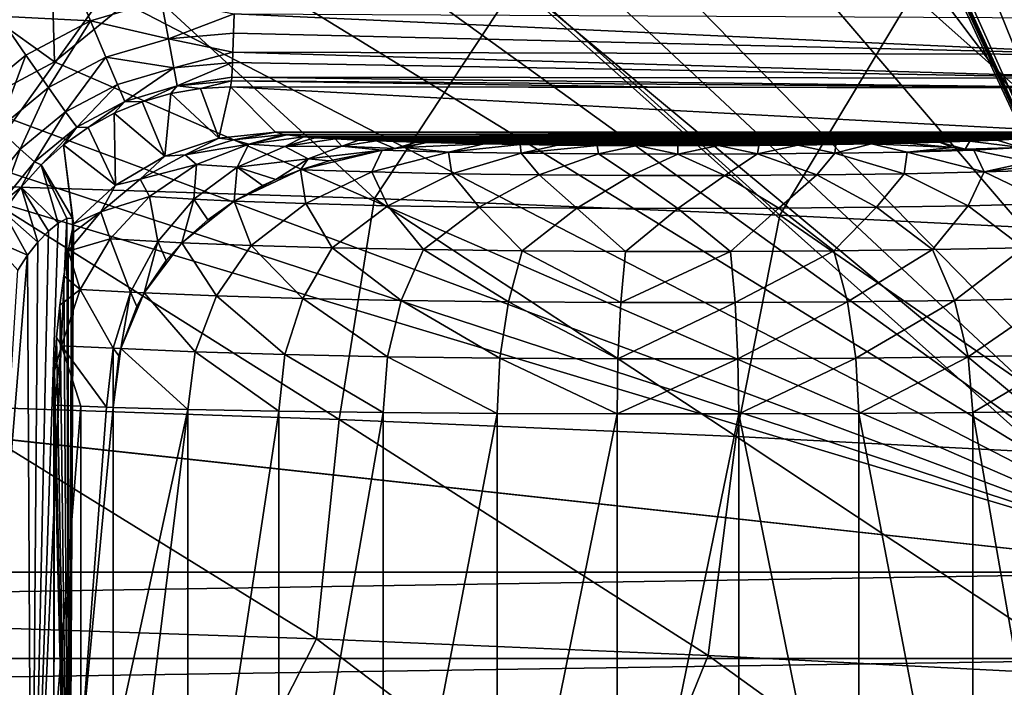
# Model space of a CAD drawing. Header units: metres. Extents: x -109 to 109, y -63 to 140.
# Tile 292 of 480: x 11.1 to 18.43, y 8.45 to 13.43. Entities that reach past the tile are written whole.
import ezdxf

# ---------------------------------------------------------------- set-up
doc = ezdxf.new("R2010")
doc.units = ezdxf.units.M
doc.layers.add('solid_502308_SW0001', color=7, linetype='CONTINUOUS')

msp = doc.modelspace()

# ---------------------------------------------------------------- linework, layer by layer
at = {"layer": 'solid_502308_SW0001'}
for points in [[(20.089565, 9.311624, -14.076515), (18.592478, 36.031166, -14.762904), (14.421707, 30.746977, -14.62716)], [(20.089565, 9.311624, -14.076515), (14.421707, 30.746977, -14.62716), (14.344998, 28.935478, -14.580626)], [(10.340969, 28.17944, -17.962326), (10.498093, 29.799944, -18.003954), (24.23427, 5.269184, -17.373793)], [(10.498093, 29.799944, -18.003954), (24.40147, 7.638824, -17.434666), (24.23427, 5.269184, -17.373793)], [(10.498093, 29.799944, -18.003954), (24.612011, 8.81212, -17.464806), (24.40147, 7.638824, -17.434666)], [(10.498093, 29.799944, -18.003954), (24.905813, 9.967277, -17.49448), (24.612011, 8.81212, -17.464806)], [(10.498093, 29.799944, -18.003954), (25.736076, 12.197985, -17.551785), (24.905813, 9.967277, -17.49448)], [(10.498093, 29.799944, -18.003954), (26.875673, 14.287683, -17.605465), (25.736076, 12.197985, -17.551785)], [(20.089565, 9.311624, -14.076515), (14.344998, 28.935478, -14.580626), (14.042736, 27.150932, -14.534783)], [(9.935133, 26.602522, -17.921816), (10.340969, 28.17944, -17.962326), (24.23427, 5.269184, -17.373793)], [(20.089565, 9.311624, -14.076515), (14.042736, 27.150932, -14.534783), (13.807069, 26.396372, -14.515399)], [(9.290736, 25.108032, -17.883425), (9.935133, 26.602522, -17.921816), (24.23427, 5.269184, -17.373793)], [(20.089565, 9.311624, -14.076515), (13.807069, 26.396372, -14.515399), (13.465087, 25.682379, -14.497058)], [(20.089565, 9.311624, -14.076515), (13.465087, 25.682379, -14.497058), (13.025374, 25.0264, -14.480206)], [(8.423227, 23.731112, -17.848055), (9.290736, 25.108032, -17.883425), (24.23427, 5.269184, -17.373793)], [(20.089565, 9.311624, -14.076515), (13.025374, 25.0264, -14.480206), (12.967931, 24.933237, -14.477814)], [(20.089565, 9.311624, -14.076515), (12.946855, 24.881674, -14.476489), (12.931717, 24.82807, -14.475112)], [(20.089565, 9.311624, -14.076515), (12.967931, 24.933237, -14.477814), (12.946855, 24.881674, -14.476489)], [(20.089565, 9.311624, -14.076515), (12.931717, 24.82807, -14.475112), (12.919636, 24.719467, -14.472322)], [(20.089565, 9.311624, -14.076515), (12.919636, 24.719467, -14.472322), (12.911833, 16.021835, -14.248892)], [(7.352897, 22.504335, -17.81654), (8.423227, 23.731112, -17.848055), (24.23427, 5.269184, -17.373793)], [(6.106048, 21.457977, -17.78966), (7.352897, 22.504335, -17.81654), (24.23427, 5.269184, -17.373793)], [(6.106048, 21.457977, -17.78966), (24.23427, 5.269184, -17.373793), (-24.237686, 1.46148, -17.275978)], [(20.089565, 9.311624, -14.076515), (12.911833, 16.021835, -14.248892), (12.844109, 15.340322, -14.231384)], [(20.089565, 9.311624, -14.076515), (12.844109, 15.340322, -14.231384), (12.644712, 14.684784, -14.214544)], [(20.089565, 9.311624, -14.076515), (12.644712, 14.684784, -14.214544), (12.32111, 14.08047, -14.19902)], [(20.089565, 9.311624, -14.076515), (12.32111, 14.08047, -14.19902), (11.885954, 13.551033, -14.18542)], [(10.703603, 12.194442, 17.35923), (11.867846, 13.821513, 17.438848), (8.910559, 13.892533, 17.507957)], [(10.703603, 12.194442, 17.35923), (13.739635, 12.096136, 17.23241), (11.867846, 13.821513, 17.438848)], [(13.739635, 12.096136, 17.23241), (14.814075, 13.729963, 17.350544), (11.867846, 13.821513, 17.438848)], [(11.35577, 13.11643, -14.174255), (11.337665, 13.728862, -14.139279), (10.904339, 13.438334, -14.12976)], [(11.62465, 13.420985, 13.617106), (10.94211, 13.456974, 13.853013), (11.488626, 13.746031, 13.857907)], [(11.35577, 13.11643, -14.174255), (11.885954, 13.551033, -14.18542), (11.337665, 13.728862, -14.139279)], [(11.62465, 13.420985, 13.617106), (11.488626, 13.746031, 13.857907), (12.149719, 13.574677, 13.612278)], [(13.739635, 12.096136, 17.23241), (16.759062, 11.972929, 17.074905), (14.814075, 13.729963, 17.350544)], [(16.759062, 11.972929, 17.074905), (17.746483, 13.617778, 17.243286), (14.814075, 13.729963, 17.350544)], [(11.62465, 13.420985, 13.617106), (12.149719, 13.574677, 13.612278), (12.204435, 13.287611, 13.301243)], [(12.149719, 13.574677, 13.612278), (12.693303, 13.472596, 13.456728), (12.204435, 13.287611, 13.301243)], [(16.759062, 11.972929, 17.074905), (19.75819, 11.824689, 16.887125), (17.746483, 13.617778, 17.243286)], [(19.75819, 11.824689, 16.887125), (20.6623, 13.48485, 17.117319), (17.746483, 13.617778, 17.243286)], [(20.089565, 9.311624, -14.076515), (11.885954, 13.551033, -14.18542), (11.35577, 13.11643, -14.174255)], [(10.720461, 12.818563, 13.602464), (10.94211, 13.456974, 13.853013), (11.14185, 13.165557, 13.613589)], [(10.750497, 12.793271, -14.165955), (11.35577, 13.11643, -14.174255), (10.904339, 13.438334, -14.12976)], [(11.14185, 13.165557, 13.613589), (10.94211, 13.456974, 13.853013), (11.62465, 13.420985, 13.617106)], [(12.204435, 13.287611, 13.301243), (12.693303, 13.472596, 13.456728), (12.689618, 13.329059, 13.286613)], [(12.689618, 13.329059, 13.286613), (12.693303, 13.472596, 13.456728), (19.3559, 13.169051, 12.875649)], [(12.693303, 13.472596, 13.456728), (19.367767, 13.44063, 13.255659), (19.3559, 13.169051, 12.875649)], [(11.14185, 13.165557, 13.613589), (11.62465, 13.420985, 13.617106), (11.309744, 12.92364, 13.304668)], [(11.62465, 13.420985, 13.617106), (11.738385, 13.150692, 13.307026), (11.309744, 12.92364, 13.304668)], [(11.62465, 13.420985, 13.617106), (12.204435, 13.287611, 13.301243), (11.738385, 13.150692, 13.307026)], [(11.738385, 13.150692, 13.307026), (12.204435, 13.287611, 13.301243), (12.244655, 13.071733, 12.935286)], [(12.204435, 13.287611, 13.301243), (12.689618, 13.329059, 13.286613), (12.684974, 13.187498, 13.070827)], [(12.204435, 13.287611, 13.301243), (12.684974, 13.187498, 13.070827), (12.244655, 13.071733, 12.935286)], [(12.684974, 13.187498, 13.070827), (12.689618, 13.329059, 13.286613), (19.3559, 13.169051, 12.875649)], [(10.720461, 12.818563, 13.602464), (11.14185, 13.165557, 13.613589), (10.935459, 12.615425, 13.294801)], [(11.14185, 13.165557, 13.613589), (11.309744, 12.92364, 13.304668), (10.935459, 12.615425, 13.294801)], [(11.309744, 12.92364, 13.304668), (11.738385, 13.150692, 13.307026), (11.438146, 12.742239, 12.940317)], [(11.738385, 13.150692, 13.307026), (11.824646, 12.947458, 12.941788), (11.438146, 12.742239, 12.940317)], [(11.738385, 13.150692, 13.307026), (12.244655, 13.071733, 12.935286), (11.824646, 12.947458, 12.941788)], [(12.244655, 13.071733, 12.935286), (12.684974, 13.187498, 13.070827), (12.681747, 13.110304, 12.920238)], [(12.681747, 13.110304, 12.920238), (12.684974, 13.187498, 13.070827), (19.342525, 12.993094, 12.443025)], [(12.684974, 13.187498, 13.070827), (19.3559, 13.169051, 12.875649), (19.342525, 12.993094, 12.443025)], [(20.089565, 9.311624, -14.076515), (11.35577, 13.11643, -14.174255), (10.750497, 12.793271, -14.165955)], [(11.824646, 12.947458, 12.941788), (12.244655, 13.071733, 12.935286), (11.879526, 12.820545, 12.538022)], [(12.244655, 13.071733, 12.935286), (12.268567, 12.936877, 12.531073), (11.879526, 12.820545, 12.538022)], [(12.244655, 13.071733, 12.935286), (12.681747, 13.110304, 12.920238), (12.268567, 12.936877, 12.531073)], [(12.268567, 12.936877, 12.531073), (12.681747, 13.110304, 12.920238), (12.675519, 13.002548, 12.62814)], [(12.675519, 13.002548, 12.62814), (12.681747, 13.110304, 12.920238), (19.342525, 12.993094, 12.443025)], [(12.268567, 12.936877, 12.531073), (12.675519, 13.002548, 12.62814), (12.673126, 12.974282, 12.5158)], [(12.673126, 12.974282, 12.5158), (12.675519, 13.002548, 12.62814), (19.328379, 12.922361, 11.981397)], [(12.675519, 13.002548, 12.62814), (19.342525, 12.993094, 12.443025), (19.328379, 12.922361, 11.981397)], [(10.935459, 12.615425, 13.294801), (11.309744, 12.92364, 13.304668), (11.100388, 12.464089, 12.931424)], [(11.309744, 12.92364, 13.304668), (11.438146, 12.742239, 12.940317), (11.100388, 12.464089, 12.931424)], [(11.438146, 12.742239, 12.940317), (11.824646, 12.947458, 12.941788), (11.521224, 12.629624, 12.537127)], [(11.824646, 12.947458, 12.941788), (11.879526, 12.820545, 12.538022), (11.521224, 12.629624, 12.537127)], [(11.879526, 12.820545, 12.538022), (12.268567, 12.936877, 12.531073), (12.007608, 12.818555, 12.18535)], [(12.268567, 12.936877, 12.531073), (12.222395, 12.879766, 12.179295), (12.007608, 12.818555, 12.18535)], [(12.268567, 12.936877, 12.531073), (12.442644, 12.916511, 12.168969), (12.222395, 12.879766, 12.179295)], [(12.222395, 12.879766, 12.179295), (12.442644, 12.916511, 12.168969), (12.579544, 12.546523, 2.51235)], [(12.268567, 12.936877, 12.531073), (12.673126, 12.974282, 12.5158), (12.442644, 12.916511, 12.168969)], [(12.673126, 12.974282, 12.5158), (12.665587, 12.928394, 12.154145), (12.442644, 12.916511, 12.168969)], [(12.442644, 12.916511, 12.168969), (12.665587, 12.928394, 12.154145), (12.579544, 12.546523, 2.51235)], [(12.579544, 12.546523, 2.51235), (12.665587, 12.928394, 12.154145), (13.001827, 12.592155, 2.525502)], [(12.673126, 12.974282, 12.5158), (15.942374, 12.925702, 12.07706), (12.665587, 12.928394, 12.154145)], [(12.665587, 12.928394, 12.154145), (19.328379, 12.922361, 11.981397), (18.998173, 12.592155, 2.525502)], [(13.001827, 12.592155, 2.525502), (12.665587, 12.928394, 12.154145), (18.998173, 12.592155, 2.525502)], [(12.665587, 12.928394, 12.154145), (15.942374, 12.925702, 12.07706), (19.328379, 12.922361, 11.981397)], [(12.673126, 12.974282, 12.5158), (19.328379, 12.922361, 11.981397), (15.942374, 12.925702, 12.07706)], [(12.007608, 12.818555, 12.18535), (12.222395, 12.879766, 12.179295), (12.176324, 12.412717, 2.502941)], [(12.222395, 12.879766, 12.179295), (12.579544, 12.546523, 2.51235), (12.176324, 12.412717, 2.502941)], [(20.089565, 9.311624, -14.076515), (10.750497, 12.793271, -14.165955), (10.093799, 12.594308, -14.160843)], [(11.521224, 12.629624, 12.537127), (11.879526, 12.820545, 12.538022), (11.605166, 12.625885, 12.185387)], [(11.879526, 12.820545, 12.538022), (11.800996, 12.733589, 12.187324), (11.605166, 12.625885, 12.185387)], [(11.879526, 12.820545, 12.538022), (12.007608, 12.818555, 12.18535), (11.800996, 12.733589, 12.187324)], [(11.800996, 12.733589, 12.187324), (12.007608, 12.818555, 12.18535), (12.176324, 12.412717, 2.502941)], [(11.100388, 12.464089, 12.931424), (11.438146, 12.742239, 12.940317), (11.207748, 12.371459, 12.528883)], [(11.438146, 12.742239, 12.940317), (11.521224, 12.629624, 12.537127), (11.207748, 12.371459, 12.528883)], [(11.605166, 12.625885, 12.185387), (11.800996, 12.733589, 12.187324), (11.81037, 12.196777, 2.497703)], [(11.800996, 12.733589, 12.187324), (12.176324, 12.412717, 2.502941), (11.81037, 12.196777, 2.497703)], [(11.207748, 12.371459, 12.528883), (11.521224, 12.629624, 12.537127), (11.255562, 12.347709, 12.170381)], [(11.521224, 12.629624, 12.537127), (11.422586, 12.49674, 12.179703), (11.255562, 12.347709, 12.170381)], [(11.521224, 12.629624, 12.537127), (11.605166, 12.625885, 12.185387), (11.422586, 12.49674, 12.179703)], [(11.422586, 12.49674, 12.179703), (11.605166, 12.625885, 12.185387), (11.81037, 12.196777, 2.497703)], [(-10.093799, 12.594308, -14.160843), (-20.089565, 9.311624, -14.076515), (20.089565, 9.311624, -14.076515)], [(-10.093799, 12.594308, -14.160843), (20.089565, 9.311624, -14.076515), (-9.41083, 12.527102, -14.159117)], [(20.089565, 9.311624, -14.076515), (10.093799, 12.594308, -14.160843), (9.41083, 12.527102, -14.159117)], [(10.935459, 12.615425, 13.294801), (11.100388, 12.464089, 12.931424), (10.824737, 12.123958, 12.915546)], [(12.328216, 12.422166, 1.863727), (12.176324, 12.412717, 2.502941), (12.579544, 12.546523, 2.51235)], [(12.328216, 12.422166, 1.863727), (12.579544, 12.546523, 2.51235), (12.689267, 12.534496, 1.935725)], [(12.689267, 12.534496, 1.935725), (12.579544, 12.546523, 2.51235), (13.001827, 12.592155, 2.525502)], [(12.689267, 12.534496, 1.935725), (13.001827, 12.592155, 2.525502), (13.064105, 12.574282, 2.013698)], [(12.689267, 12.534496, 1.935725), (13.064105, 12.574282, 2.013698), (12.803749, 12.501971, 1.35633)], [(12.803749, 12.501971, 1.35633), (13.064105, 12.574282, 2.013698), (13.086162, 12.570888, 1.916496)], [(12.803749, 12.501971, 1.35633), (13.086162, 12.570888, 1.916496), (13.213569, 12.556991, 1.518554)], [(13.07138, 12.483841, 0.827501), (12.803749, 12.501971, 1.35633), (13.213569, 12.556991, 1.518554)], [(13.001827, 12.592155, 2.525502), (18.998173, 12.592155, 2.525502), (18.971783, 12.58149, 2.220088)], [(13.064105, 12.574282, 2.013698), (13.001827, 12.592155, 2.525502), (18.971783, 12.58149, 2.220088)], [(13.064105, 12.574282, 2.013698), (18.971783, 12.58149, 2.220088), (18.913837, 12.570888, 1.916496)], [(13.086162, 12.570888, 1.916496), (13.064105, 12.574282, 2.013698), (18.913837, 12.570888, 1.916496)], [(13.07138, 12.483841, 0.827501), (13.213569, 12.556991, 1.518554), (13.295919, 12.550444, 1.331048)], [(13.07138, 12.483841, 0.827501), (13.295919, 12.550444, 1.331048), (13.44602, 12.540851, 1.056352)], [(13.086162, 12.570888, 1.916496), (18.913837, 12.570888, 1.916496), (18.824358, 12.560493, 1.618817)], [(13.213569, 12.556991, 1.518554), (13.086162, 12.570888, 1.916496), (18.824358, 12.560493, 1.618817)], [(13.213569, 12.556991, 1.518554), (18.824358, 12.560493, 1.618817), (18.704081, 12.550444, 1.331048)], [(13.295919, 12.550444, 1.331048), (13.213569, 12.556991, 1.518554), (18.704081, 12.550444, 1.331048)], [(13.295919, 12.550444, 1.331048), (18.704081, 12.550444, 1.331048), (18.554323, 12.54087, 1.056909)], [(13.44602, 12.540851, 1.056352), (13.295919, 12.550444, 1.331048), (18.554323, 12.54087, 1.056909)], [(20.089565, 9.311624, -14.076515), (9.41083, 12.527102, -14.159117), (-9.41083, 12.527102, -14.159117)], [(11.489276, 11.95071, 3.200699), (11.255562, 12.347709, 12.170381), (11.422586, 12.49674, 12.179703)], [(11.422586, 12.49674, 12.179703), (11.81037, 12.196777, 2.497703), (11.498206, 11.908452, 2.49687)], [(11.489276, 11.95071, 3.200699), (11.422586, 12.49674, 12.179703), (11.498206, 11.908452, 2.49687)], [(12.328216, 12.422166, 1.863727), (12.689267, 12.534496, 1.935725), (12.803749, 12.501971, 1.35633)], [(12.328216, 12.422166, 1.863727), (12.803749, 12.501971, 1.35633), (12.413954, 12.351092, 1.206028)], [(12.715126, 12.331709, 0.613281), (12.413954, 12.351092, 1.206028), (12.803749, 12.501971, 1.35633)], [(13.07138, 12.483841, 0.827501), (12.715126, 12.331709, 0.613281), (12.803749, 12.501971, 1.35633)], [(13.244958, 12.391619, 0.195208), (12.715126, 12.331709, 0.613281), (13.07138, 12.483841, 0.827501)], [(13.495618, 12.488398, 0.413813), (13.07138, 12.483841, 0.827501), (13.44602, 12.540851, 1.056352)], [(13.495618, 12.488398, 0.413813), (13.244958, 12.391619, 0.195208), (13.07138, 12.483841, 0.827501)], [(13.495618, 12.488398, 0.413813), (13.795461, 12.456431, 0.000082), (13.244958, 12.391619, 0.195208)], [(13.44602, 12.540851, 1.056352), (18.554323, 12.54087, 1.056909), (18.376894, 12.531893, 0.79984)], [(13.623106, 12.531893, 0.79984), (13.44602, 12.540851, 1.056352), (18.376894, 12.531893, 0.79984)], [(13.495618, 12.488398, 0.413813), (13.44602, 12.540851, 1.056352), (13.623106, 12.531893, 0.79984)], [(13.495618, 12.488398, 0.413813), (13.623106, 12.531893, 0.79984), (13.754405, 12.526343, 0.640913)], [(13.495618, 12.488398, 0.413813), (13.754405, 12.526343, 0.640913), (13.892049, 12.469049, -0.000138)], [(13.495618, 12.488398, 0.413813), (13.892049, 12.469049, -0.000138), (13.795461, 12.456431, 0.000082)], [(13.623106, 12.531893, 0.79984), (18.376894, 12.531893, 0.79984), (18.174061, 12.523623, 0.562992)], [(13.754405, 12.526343, 0.640913), (13.623106, 12.531893, 0.79984), (18.174061, 12.523623, 0.562992)], [(13.754405, 12.526343, 0.640913), (18.174061, 12.523623, 0.562992), (17.948561, 12.516156, 0.349206)], [(14.051438, 12.516156, 0.349206), (13.754405, 12.526343, 0.640913), (17.948561, 12.516156, 0.349206)], [(13.892049, 12.469049, -0.000138), (13.754405, 12.526343, 0.640913), (14.051438, 12.516156, 0.349206)], [(13.795461, 12.456431, 0.000082), (13.892049, 12.469049, -0.000138), (13.960852, 12.476676, -0.000113)], [(14.29142, 12.443214, -0.350837), (13.795461, 12.456431, 0.000082), (13.960852, 12.476676, -0.000113)], [(13.892049, 12.469049, -0.000138), (14.051438, 12.516156, 0.349206), (14.129585, 12.513906, 0.284759)], [(13.892049, 12.469049, -0.000138), (14.129585, 12.513906, 0.284759), (13.960852, 12.476676, -0.000113)], [(13.960852, 12.476676, -0.000113), (14.129585, 12.513906, 0.284759), (14.557072, 12.503963, 0)], [(14.29142, 12.443214, -0.350837), (13.960852, 12.476676, -0.000113), (14.557072, 12.503963, 0)], [(14.051438, 12.516156, 0.349206), (17.948561, 12.516156, 0.349206), (17.703636, 12.509582, 0.160928)], [(14.129585, 12.513906, 0.284759), (14.051438, 12.516156, 0.349206), (17.703636, 12.509582, 0.160928)], [(14.129585, 12.513906, 0.284759), (17.703636, 12.509582, 0.160928), (17.442928, 12.503963, 0)], [(14.557072, 12.503963, 0), (14.129585, 12.513906, 0.284759), (17.442928, 12.503963, 0)], [(14.29142, 12.443214, -0.350837), (14.557072, 12.503963, 0), (14.825054, 12.499417, -0.130136)], [(14.831571, 12.434486, -0.600777), (14.29142, 12.443214, -0.350837), (14.825054, 12.499417, -0.130136)], [(17.174946, 12.499417, -0.130136), (14.557072, 12.503963, 0), (17.442928, 12.503963, 0)], [(17.174946, 12.499417, -0.130136), (14.825054, 12.499417, -0.130136), (14.557072, 12.503963, 0)], [(16.893669, 12.495806, -0.233563), (15.106331, 12.495806, -0.233563), (14.825054, 12.499417, -0.130136)], [(14.831571, 12.434486, -0.600777), (14.825054, 12.499417, -0.130136), (15.106331, 12.495806, -0.233563)], [(17.174946, 12.499417, -0.130136), (16.893669, 12.495806, -0.233563), (14.825054, 12.499417, -0.130136)], [(14.831571, 12.434486, -0.600777), (15.106331, 12.495806, -0.233563), (15.398155, 12.493179, -0.308766)], [(15.406814, 12.42914, -0.753882), (14.831571, 12.434486, -0.600777), (15.398155, 12.493179, -0.308766)], [(16.601845, 12.493179, -0.308766), (15.398155, 12.493179, -0.308766), (15.106331, 12.495806, -0.233563)], [(16.893669, 12.495806, -0.233563), (16.601845, 12.493179, -0.308766), (15.106331, 12.495806, -0.233563)], [(16.302807, 12.491585, -0.354434), (15.697192, 12.491585, -0.354434), (15.398155, 12.493179, -0.308766)], [(15.406814, 12.42914, -0.753882), (15.398155, 12.493179, -0.308766), (15.697192, 12.491585, -0.354434)], [(16.601845, 12.493179, -0.308766), (16.302807, 12.491585, -0.354434), (15.398155, 12.493179, -0.308766)], [(15.999869, 12.427339, -0.805468), (15.406814, 12.42914, -0.753882), (15.697192, 12.491585, -0.354434)], [(16.302807, 12.491585, -0.354434), (16, 12.491049, -0.369799), (15.697192, 12.491585, -0.354434)], [(15.999869, 12.427339, -0.805468), (15.697192, 12.491585, -0.354434), (16, 12.491049, -0.369799)], [(15.999869, 12.427339, -0.805468), (16, 12.491049, -0.369799), (16.302807, 12.491585, -0.354434)], [(16.59293, 12.429138, -0.753927), (15.999869, 12.427339, -0.805468), (16.302807, 12.491585, -0.354434)], [(16.59293, 12.429138, -0.753927), (16.302807, 12.491585, -0.354434), (16.601845, 12.493179, -0.308766)], [(16.59293, 12.429138, -0.753927), (16.601845, 12.493179, -0.308766), (16.893669, 12.495806, -0.233563)], [(17.168184, 12.434484, -0.600866), (16.59293, 12.429138, -0.753927), (16.893669, 12.495806, -0.233563)], [(17.168184, 12.434484, -0.600866), (16.893669, 12.495806, -0.233563), (17.174946, 12.499417, -0.130136)], [(17.168184, 12.434484, -0.600866), (17.174946, 12.499417, -0.130136), (17.442928, 12.503963, 0)], [(17.708353, 12.44321, -0.350966), (17.168184, 12.434484, -0.600866), (17.442928, 12.503963, 0)], [(18.045328, 12.476046, -0.000134), (17.442928, 12.503963, 0), (17.703636, 12.509582, 0.160928)], [(18.045328, 12.476046, -0.000134), (17.708353, 12.44321, -0.350966), (17.442928, 12.503963, 0)], [(18.045328, 12.476046, -0.000134), (17.703636, 12.509582, 0.160928), (17.948561, 12.516156, 0.349206)], [(18.045328, 12.476046, -0.000134), (18.140667, 12.465039, -0.00012), (17.708353, 12.44321, -0.350966)], [(18.140667, 12.465039, -0.00012), (17.948561, 12.516156, 0.349206), (18.174061, 12.523623, 0.562992)], [(18.045328, 12.476046, -0.000134), (17.948561, 12.516156, 0.349206), (18.140667, 12.465039, -0.00012)], [(18.554775, 12.478136, 0.394499), (18.140667, 12.465039, -0.00012), (18.174061, 12.523623, 0.562992)], [(18.554775, 12.478136, 0.394499), (18.203674, 12.456557, 0.00003), (18.140667, 12.465039, -0.00012)], [(18.554775, 12.478136, 0.394499), (18.174061, 12.523623, 0.562992), (18.376894, 12.531893, 0.79984)], [(18.554775, 12.478136, 0.394499), (18.620197, 12.371319, 0.000132), (18.203674, 12.456557, 0.00003)], [(18.554775, 12.478136, 0.394499), (18.376894, 12.531893, 0.79984), (18.554323, 12.54087, 1.056909)], [(10.824737, 12.123958, 12.915546), (11.100388, 12.464089, 12.931424), (10.951463, 12.056129, 12.513694)], [(11.100388, 12.464089, 12.931424), (11.207748, 12.371459, 12.528883), (10.951463, 12.056129, 12.513694)], [(11.994426, 12.241434, 1.79985), (11.81037, 12.196777, 2.497703), (12.176324, 12.412717, 2.502941)], [(11.994426, 12.241434, 1.79985), (12.176324, 12.412717, 2.502941), (12.328216, 12.422166, 1.863727)], [(11.994426, 12.241434, 1.79985), (12.328216, 12.422166, 1.863727), (12.413954, 12.351092, 1.206028)], [(13.188294, 12.311857, -0.000082), (13.401809, 12.37725, 0.000121), (13.795461, 12.456431, 0.000082)], [(13.719038, 12.2947, -0.47221), (13.188294, 12.311857, -0.000082), (13.795461, 12.456431, 0.000082)], [(13.244958, 12.391619, 0.195208), (13.795461, 12.456431, 0.000082), (13.401809, 12.37725, 0.000121)], [(13.719038, 12.2947, -0.47221), (13.795461, 12.456431, 0.000082), (14.29142, 12.443214, -0.350837)], [(14.315297, 12.282149, -0.831581), (13.719038, 12.2947, -0.47221), (14.29142, 12.443214, -0.350837)], [(14.315297, 12.282149, -0.831581), (14.29142, 12.443214, -0.350837), (14.831571, 12.434486, -0.600777)], [(14.966632, 12.273545, -1.077989), (14.315297, 12.282149, -0.831581), (14.831571, 12.434486, -0.600777)], [(14.966632, 12.273545, -1.077989), (14.831571, 12.434486, -0.600777), (15.406814, 12.42914, -0.753882)], [(15.651734, 12.269172, -1.203214), (14.966632, 12.273545, -1.077989), (15.406814, 12.42914, -0.753882)], [(15.651734, 12.269172, -1.203214), (15.406814, 12.42914, -0.753882), (15.999869, 12.427339, -0.805468)], [(16.348194, 12.269172, -1.20322), (15.651734, 12.269172, -1.203214), (15.999869, 12.427339, -0.805468)], [(16.348194, 12.269172, -1.20322), (15.999869, 12.427339, -0.805468), (16.59293, 12.429138, -0.753927)], [(17.033298, 12.273544, -1.078008), (16.348194, 12.269172, -1.20322), (16.59293, 12.429138, -0.753927)], [(17.033298, 12.273544, -1.078008), (16.59293, 12.429138, -0.753927), (17.168184, 12.434484, -0.600866)], [(17.684639, 12.282148, -0.831612), (17.033298, 12.273544, -1.078008), (17.168184, 12.434484, -0.600866)], [(17.684639, 12.282148, -0.831612), (17.168184, 12.434484, -0.600866), (17.708353, 12.44321, -0.350966)], [(18.280903, 12.294698, -0.472252), (17.684639, 12.282148, -0.831612), (17.708353, 12.44321, -0.350966)], [(18.140667, 12.465039, -0.00012), (18.203674, 12.456557, 0.00003), (17.708353, 12.44321, -0.350966)], [(18.280903, 12.294698, -0.472252), (17.708353, 12.44321, -0.350966), (18.203674, 12.456557, 0.00003)], [(18.280903, 12.294698, -0.472252), (18.203674, 12.456557, 0.00003), (18.620197, 12.371319, 0.000132)], [(10.951463, 12.056129, 12.513694), (11.207748, 12.371459, 12.528883), (11.106204, 12.180579, 12.157536)], [(11.207748, 12.371459, 12.528883), (11.255562, 12.347709, 12.170381), (11.106204, 12.180579, 12.157536)], [(11.383832, 11.912579, 4.330259), (11.106204, 12.180579, 12.157536), (11.255562, 12.347709, 12.170381)], [(11.446647, 11.947542, 3.807143), (11.383832, 11.912579, 4.330259), (11.255562, 12.347709, 12.170381)], [(11.489276, 11.95071, 3.200699), (11.446647, 11.947542, 3.807143), (11.255562, 12.347709, 12.170381)], [(11.994426, 12.241434, 1.79985), (12.413954, 12.351092, 1.206028), (12.063609, 12.111778, 1.074559)], [(12.394675, 12.091906, 0.424185), (12.063609, 12.111778, 1.074559), (12.413954, 12.351092, 1.206028)], [(12.715126, 12.331709, 0.613281), (12.394675, 12.091906, 0.424185), (12.413954, 12.351092, 1.206028)], [(12.715126, 12.331709, 0.613281), (12.69405, 12.077432, -0.000067), (12.394675, 12.091906, 0.424185)], [(12.715126, 12.331709, 0.613281), (12.905413, 12.1943, -0.000093), (12.69405, 12.077432, -0.000067)], [(13.244958, 12.391619, 0.195208), (13.003605, 12.239647, -0.000008), (12.715126, 12.331709, 0.613281)], [(12.715126, 12.331709, 0.613281), (13.003605, 12.239647, -0.000008), (12.905413, 12.1943, -0.000093)], [(13.244958, 12.391619, 0.195208), (13.188294, 12.311857, -0.000082), (13.003605, 12.239647, -0.000008)], [(13.244958, 12.391619, 0.195208), (13.401809, 12.37725, 0.000121), (13.188294, 12.311857, -0.000082)], [(18.704655, 12.346867, 0.000018), (18.280903, 12.294698, -0.472252), (18.620197, 12.371319, 0.000132)], [(18.704655, 12.346867, 0.000018), (18.811852, 12.311756, -0.000154), (18.280903, 12.294698, -0.472252)], [(12.69405, 12.077432, -0.000067), (13.003605, 12.239647, -0.000008), (13.188294, 12.311857, -0.000082)], [(13.226757, 12.058905, -0.552766), (12.69405, 12.077432, -0.000067), (13.188294, 12.311857, -0.000082)], [(13.226757, 12.058905, -0.552766), (13.188294, 12.311857, -0.000082), (13.719038, 12.2947, -0.47221)], [(13.838862, 12.043484, -0.994357), (13.226757, 12.058905, -0.552766), (13.719038, 12.2947, -0.47221)], [(13.838862, 12.043484, -0.994357), (13.719038, 12.2947, -0.47221), (14.315297, 12.282149, -0.831581)], [(14.519779, 12.032104, -1.320228), (13.838862, 12.043484, -0.994357), (14.315297, 12.282149, -0.831581)], [(14.519779, 12.032104, -1.320228), (14.315297, 12.282149, -0.831581), (14.966632, 12.273545, -1.077989)], [(15.247871, 12.025125, -1.520092), (14.519779, 12.032104, -1.320228), (14.966632, 12.273545, -1.077989)], [(15.247871, 12.025125, -1.520092), (14.966632, 12.273545, -1.077989), (15.651734, 12.269172, -1.203214)], [(15.999942, 12.022772, -1.58746), (15.247871, 12.025125, -1.520092), (15.651734, 12.269172, -1.203214)], [(15.999942, 12.022772, -1.58746), (15.651734, 12.269172, -1.203214), (16.348194, 12.269172, -1.20322)], [(16.752014, 12.025124, -1.520112), (15.999942, 12.022772, -1.58746), (16.348194, 12.269172, -1.20322)], [(16.752014, 12.025124, -1.520112), (16.348194, 12.269172, -1.20322), (17.033298, 12.273544, -1.078008)], [(17.480112, 12.032103, -1.320269), (16.752014, 12.025124, -1.520112), (17.033298, 12.273544, -1.078008)], [(17.480112, 12.032103, -1.320269), (17.033298, 12.273544, -1.078008), (17.684639, 12.282148, -0.831612)], [(18.161037, 12.043482, -0.994416), (17.480112, 12.032103, -1.320269), (17.684639, 12.282148, -0.831612)], [(18.161037, 12.043482, -0.994416), (17.684639, 12.282148, -0.831612), (18.280903, 12.294698, -0.472252)], [(18.773155, 12.058902, -0.552842), (18.161037, 12.043482, -0.994416), (18.280903, 12.294698, -0.472252)], [(18.773155, 12.058902, -0.552842), (18.280903, 12.294698, -0.472252), (18.811852, 12.311756, -0.000154)], [(10.499916, 10.551144, 17.248966), (13.475399, 10.450152, 17.078093), (10.703603, 12.194442, 17.35923)], [(13.475399, 10.450152, 17.078093), (13.739635, 12.096136, 17.23241), (10.703603, 12.194442, 17.35923)], [(10.951463, 12.056129, 12.513694), (11.106204, 12.180579, 12.157536), (10.976431, 11.997363, 12.141234)], [(11.232219, 11.772979, 5.167367), (10.976431, 11.997363, 12.141234), (11.106204, 12.180579, 12.157536)], [(11.310139, 11.852964, 4.780924), (11.232219, 11.772979, 5.167367), (11.106204, 12.180579, 12.157536)], [(11.383832, 11.912579, 4.330259), (11.310139, 11.852964, 4.780924), (11.106204, 12.180579, 12.157536)], [(11.700261, 11.998995, 1.746461), (11.498206, 11.908452, 2.49687), (11.81037, 12.196777, 2.497703)], [(11.700261, 11.998995, 1.746461), (11.81037, 12.196777, 2.497703), (11.994426, 12.241434, 1.79985)], [(11.700261, 11.998995, 1.746461), (11.994426, 12.241434, 1.79985), (12.063609, 12.111778, 1.074559)], [(12.69405, 12.077432, -0.000067), (12.905413, 12.1943, -0.000093), (13.003605, 12.239647, -0.000008)], [(11.700261, 11.998995, 1.746461), (12.063609, 12.111778, 1.074559), (11.769996, 11.795835, 0.968408)], [(12.125726, 11.77618, 0.269477), (11.769996, 11.795835, 0.968408), (12.063609, 12.111778, 1.074559)], [(12.394675, 12.091906, 0.424185), (12.125726, 11.77618, 0.269477), (12.063609, 12.111778, 1.074559)], [(12.394675, 12.091906, 0.424185), (12.305223, 11.766686, 0.000069), (12.125726, 11.77618, 0.269477)], [(12.394675, 12.091906, 0.424185), (12.497411, 11.939353, 0.000043), (12.305223, 11.766686, 0.000069)], [(12.305223, 11.766686, 0.000069), (12.497411, 11.939353, 0.000043), (12.69405, 12.077432, -0.000067)], [(12.821324, 11.747052, -0.598385), (12.305223, 11.766686, 0.000069), (12.69405, 12.077432, -0.000067)], [(12.394675, 12.091906, 0.424185), (12.69405, 12.077432, -0.000067), (12.497411, 11.939353, 0.000043)], [(12.821324, 11.747052, -0.598385), (12.69405, 12.077432, -0.000067), (13.226757, 12.058905, -0.552766)], [(13.424833, 11.729746, -1.093956), (12.821324, 11.747052, -0.598385), (13.226757, 12.058905, -0.552766)], [(13.424833, 11.729746, -1.093956), (13.226757, 12.058905, -0.552766), (13.838862, 12.043484, -0.994357)], [(14.104165, 11.716301, -1.478984), (13.424833, 11.729746, -1.093956), (13.838862, 12.043484, -0.994357)], [(13.475399, 10.450152, 17.078093), (16.43251, 10.323588, 16.865856), (13.739635, 12.096136, 17.23241)], [(16.43251, 10.323588, 16.865856), (16.759062, 11.972929, 17.074905), (13.739635, 12.096136, 17.23241)], [(14.104165, 11.716301, -1.478984), (13.838862, 12.043484, -0.994357), (14.519779, 12.032104, -1.320228)], [(14.83952, 11.707106, -1.742304), (14.104165, 11.716301, -1.478984), (14.519779, 12.032104, -1.320228)], [(14.83952, 11.707106, -1.742304), (14.519779, 12.032104, -1.320228), (15.247871, 12.025125, -1.520092)], [(17.16, 11.707101, -1.742431), (16.752014, 12.025124, -1.520112), (17.480112, 12.032103, -1.320269)], [(17.895382, 11.716293, -1.479191), (17.16, 11.707101, -1.742431), (17.480112, 12.032103, -1.320269)], [(17.895382, 11.716293, -1.479191), (17.480112, 12.032103, -1.320269), (18.161037, 12.043482, -0.994416)], [(18.574757, 11.729736, -1.094237), (17.895382, 11.716293, -1.479191), (18.161037, 12.043482, -0.994416)], [(18.574757, 11.729736, -1.094237), (18.161037, 12.043482, -0.994416), (18.773155, 12.058902, -0.552842)], [(11.155016, 11.675565, 5.495716), (10.867944, 11.800283, 12.121505), (10.976431, 11.997363, 12.141234)], [(11.232219, 11.772979, 5.167367), (11.155016, 11.675565, 5.495716), (10.976431, 11.997363, 12.141234)], [(11.456886, 11.704086, 1.705132), (11.700261, 11.998995, 1.746461), (11.769996, 11.795835, 0.968408)], [(11.482978, 11.834463, 2.07452), (11.700261, 11.998995, 1.746461), (11.456886, 11.704086, 1.705132)], [(11.482978, 11.834463, 2.07452), (11.498206, 11.908452, 2.49687), (11.700261, 11.998995, 1.746461)], [(15.609167, 11.702439, -1.875914), (14.83952, 11.707106, -1.742304), (15.247871, 12.025125, -1.520092)], [(15.609167, 11.702439, -1.875914), (15.247871, 12.025125, -1.520092), (15.999942, 12.022772, -1.58746)], [(16.390337, 11.702438, -1.875956), (15.609167, 11.702439, -1.875914), (15.999942, 12.022772, -1.58746)], [(16.390337, 11.702438, -1.875956), (15.999942, 12.022772, -1.58746), (16.752014, 12.025124, -1.520112)], [(17.16, 11.707101, -1.742431), (16.390337, 11.702438, -1.875956), (16.752014, 12.025124, -1.520112)], [(16.43251, 10.323588, 16.865856), (19.367168, 10.171321, 16.612806), (16.759062, 11.972929, 17.074905)], [(19.367168, 10.171321, 16.612806), (19.75819, 11.824689, 16.887125), (16.759062, 11.972929, 17.074905)], [(11.185093, 6, 5.372735), (11.383832, 11.912579, 4.330259), (11.446647, 11.947542, 3.807143)], [(11.185093, 6, 5.372735), (11.446647, 11.947542, 3.807143), (11.465537, 6, 3.589071)], [(11.185093, 6, 5.372735), (11.310139, 11.852964, 4.780924), (11.383832, 11.912579, 4.330259)], [(11.465537, 6, 3.589071), (11.446647, 11.947542, 3.807143), (11.489276, 11.95071, 3.200699)], [(11.465537, 6, 3.589071), (11.489276, 11.95071, 3.200699), (11.498206, 11.908452, 2.49687)], [(11.465537, 6, 3.589071), (11.498206, 11.908452, 2.49687), (11.482978, 11.834463, 2.07452)], [(11.185093, 6, 5.372735), (11.232219, 11.772979, 5.167367), (11.310139, 11.852964, 4.780924)], [(11.463411, 6, 1.783746), (11.482978, 11.834463, 2.07452), (11.456886, 11.704086, 1.705132)], [(11.465537, 6, 3.589071), (11.482978, 11.834463, 2.07452), (11.463411, 6, 1.783746)], [(11.155016, 11.675565, 5.495716), (11.082353, 11.563173, 5.771049), (10.867944, 11.800283, 12.121505)], [(11.185093, 6, 5.372735), (11.155016, 11.675565, 5.495716), (11.232219, 11.772979, 5.167367)], [(11.456886, 11.704086, 1.705132), (11.769996, 11.795835, 0.968408), (11.547597, 11.418844, 0.892811)], [(11.921453, 11.399998, 0.156736), (11.547597, 11.418844, 0.892811), (11.769996, 11.795835, 0.968408)], [(12.125726, 11.77618, 0.269477), (11.921453, 11.399998, 0.156736), (11.769996, 11.795835, 0.968408)], [(12.125726, 11.77618, 0.269477), (12.022743, 11.395329, 0.000046), (11.921453, 11.399998, 0.156736)], [(12.125726, 11.77618, 0.269477), (12.187609, 11.634773, 0.00005), (12.022743, 11.395329, 0.000046)], [(12.022743, 11.395329, 0.000046), (12.187609, 11.634773, 0.00005), (12.305223, 11.766686, 0.000069)], [(12.562022, 11.37239, -0.665501), (12.022743, 11.395329, 0.000046), (12.305223, 11.766686, 0.000069)], [(12.125726, 11.77618, 0.269477), (12.305223, 11.766686, 0.000069), (12.187609, 11.634773, 0.00005)], [(12.562022, 11.37239, -0.665501), (12.305223, 11.766686, 0.000069), (12.821324, 11.747052, -0.598385)], [(13.206422, 11.352987, -1.221117), (12.562022, 11.37239, -0.665501), (12.821324, 11.747052, -0.598385)], [(13.206422, 11.352987, -1.221117), (12.821324, 11.747052, -0.598385), (13.424833, 11.729746, -1.093956)], [(11.155016, 11.675565, 5.495716), (10.861851, 8.112094, 6.477556), (11.082353, 11.563173, 5.771049)], [(11.185093, 6, 5.372735), (10.861851, 8.112094, 6.477556), (11.155016, 11.675565, 5.495716)], [(11.425114, 11.520574, 1.389738), (11.456886, 11.704086, 1.705132), (11.547597, 11.418844, 0.892811)], [(11.463411, 6, 1.783746), (11.456886, 11.704086, 1.705132), (11.425114, 11.520574, 1.389738)], [(13.938895, 11.337874, -1.653886), (13.206422, 11.352987, -1.221117), (13.424833, 11.729746, -1.093956)], [(13.938895, 11.337874, -1.653886), (13.424833, 11.729746, -1.093956), (14.104165, 11.716301, -1.478984)], [(14.736601, 11.327521, -1.950359), (13.938895, 11.337874, -1.653886), (14.104165, 11.716301, -1.478984)], [(14.736601, 11.327521, -1.950359), (14.104165, 11.716301, -1.478984), (14.83952, 11.707106, -1.742304)], [(15.574289, 11.322263, -2.100954), (14.736601, 11.327521, -1.950359), (14.83952, 11.707106, -1.742304)], [(15.574289, 11.322263, -2.100954), (14.83952, 11.707106, -1.742304), (15.609167, 11.702439, -1.875914)], [(15.574289, 11.322263, -2.100954), (15.609167, 11.702439, -1.875914), (16.390337, 11.702438, -1.875956)], [(16.425425, 11.322262, -2.10098), (15.574289, 11.322263, -2.100954), (16.390337, 11.702438, -1.875956)], [(16.425425, 11.322262, -2.10098), (16.390337, 11.702438, -1.875956), (17.16, 11.707101, -1.742431)], [(17.263123, 11.327518, -1.950435), (16.425425, 11.322262, -2.10098), (17.16, 11.707101, -1.742431)], [(17.263123, 11.327518, -1.950435), (17.16, 11.707101, -1.742431), (17.895382, 11.716293, -1.479191)], [(18.060844, 11.337871, -1.65401), (17.263123, 11.327518, -1.950435), (17.895382, 11.716293, -1.479191)], [(18.060844, 11.337871, -1.65401), (17.895382, 11.716293, -1.479191), (18.574757, 11.729736, -1.094237)], [(18.793344, 11.352982, -1.221284), (18.060844, 11.337871, -1.65401), (18.574757, 11.729736, -1.094237)], [(11.395196, 11.303184, 1.150963), (11.425114, 11.520574, 1.389738), (11.547597, 11.418844, 0.892811)], [(11.463411, 6, 1.783746), (11.425114, 11.520574, 1.389738), (11.395196, 11.303184, 1.150963)], [(11.395196, 11.303184, 1.150963), (11.547597, 11.418844, 0.892811), (11.407381, 10.999402, 0.851497)], [(11.791864, 10.981787, 0.091484), (11.407381, 10.999402, 0.851497), (11.547597, 11.418844, 0.892811)], [(11.921453, 11.399998, 0.156736), (11.791864, 10.981787, 0.091484), (11.547597, 11.418844, 0.892811)], [(11.921453, 11.399998, 0.156736), (11.84984, 10.979367, 0.000007), (11.791864, 10.981787, 0.091484)], [(11.921453, 11.399998, 0.156736), (11.968101, 11.292857, -0.000007), (11.84984, 10.979367, 0.000007)], [(11.84984, 10.979367, 0.000007), (11.968101, 11.292857, -0.000007), (12.022743, 11.395329, 0.000046)], [(12.40311, 10.954882, -0.7054), (11.84984, 10.979367, 0.000007), (12.022743, 11.395329, 0.000046)], [(11.921453, 11.399998, 0.156736), (12.022743, 11.395329, 0.000046), (11.968101, 11.292857, -0.000007)], [(12.40311, 10.954882, -0.7054), (12.022743, 11.395329, 0.000046), (12.562022, 11.37239, -0.665501)], [(13.072426, 10.934198, -1.297699), (12.40311, 10.954882, -0.7054), (12.562022, 11.37239, -0.665501)], [(13.072426, 10.934198, -1.297699), (12.562022, 11.37239, -0.665501), (13.206422, 11.352987, -1.221117)], [(11.371491, 11.063288, 0.985596), (11.395196, 11.303184, 1.150963), (11.407381, 10.999402, 0.851497)], [(11.463411, 6, 1.783746), (11.395196, 11.303184, 1.150963), (11.371491, 11.063288, 0.985596)], [(13.837394, 10.918065, -1.759695), (13.072426, 10.934198, -1.297699), (13.206422, 11.352987, -1.221117)], [(13.837394, 10.918065, -1.759695), (13.206422, 11.352987, -1.221117), (13.938895, 11.337874, -1.653886)], [(14.673289, 10.907001, -2.0765), (13.837394, 10.918065, -1.759695), (13.938895, 11.337874, -1.653886)], [(14.673289, 10.907001, -2.0765), (13.938895, 11.337874, -1.653886), (14.736601, 11.327521, -1.950359)], [(15.552695, 10.901378, -2.237536), (14.673289, 10.907001, -2.0765), (14.736601, 11.327521, -1.950359)], [(15.552695, 10.901378, -2.237536), (14.736601, 11.327521, -1.950359), (15.574289, 11.322263, -2.100954)], [(15.552695, 10.901378, -2.237536), (15.574289, 11.322263, -2.100954), (16.425425, 11.322262, -2.10098)], [(16.446749, 10.901377, -2.237587), (15.552695, 10.901378, -2.237536), (16.425425, 11.322262, -2.10098)], [(16.446749, 10.901377, -2.237587), (16.425425, 11.322262, -2.10098), (17.263123, 11.327518, -1.950435)], [(17.326172, 10.906997, -2.07665), (16.446749, 10.901377, -2.237587), (17.263123, 11.327518, -1.950435)], [(17.326172, 10.906997, -2.07665), (17.263123, 11.327518, -1.950435), (18.060844, 11.337871, -1.65401)], [(18.162104, 10.918056, -1.75994), (17.326172, 10.906997, -2.07665), (18.060844, 11.337871, -1.65401)], [(18.162104, 10.918056, -1.75994), (18.060844, 11.337871, -1.65401), (18.793344, 11.352982, -1.221284)], [(18.927124, 10.934186, -1.29803), (18.162104, 10.918056, -1.75994), (18.793344, 11.352982, -1.221284)], [(11.356609, 10.812706, 0.889632), (11.371491, 11.063288, 0.985596), (11.407381, 10.999402, 0.851497)], [(11.463411, 6, 1.783746), (11.371491, 11.063288, 0.985596), (11.356609, 10.812706, 0.889632)], [(11.407381, 10.999402, 0.851497), (11.550984, 10.549219, 0.418277), (11.356241, 10.5582, 0.846488)], [(11.356609, 10.812706, 0.889632), (11.407381, 10.999402, 0.851497), (11.356241, 10.5582, 0.846488)], [(11.407381, 10.999402, 0.851497), (11.74333, 10.542073, 0.076879), (11.550984, 10.549219, 0.418277)], [(11.791864, 10.981787, 0.091484), (11.74333, 10.542073, 0.076879), (11.407381, 10.999402, 0.851497)], [(11.791864, 10.981787, 0.091484), (11.791675, 10.540464), (11.74333, 10.542073, 0.076879)], [(11.791864, 10.981787, 0.091484), (11.835876, 10.92378, 0.000002), (11.791675, 10.540464)], [(11.84984, 10.979367, 0.000007), (12.34914, 10.525447, -0.716317), (11.791675, 10.540464)], [(11.835876, 10.92378, 0.000002), (11.84984, 10.979367, 0.000007), (11.791675, 10.540464)], [(11.791864, 10.981787, 0.091484), (11.84984, 10.979367, 0.000007), (11.835876, 10.92378, 0.000002)], [(12.40311, 10.954882, -0.7054), (12.34914, 10.525447, -0.716317), (11.84984, 10.979367, 0.000007)], [(12.40311, 10.954882, -0.7054), (13.027349, 10.512795, -1.320367), (12.34914, 10.525447, -0.716317)], [(13.072426, 10.934198, -1.297699), (13.027349, 10.512795, -1.320367), (12.40311, 10.954882, -0.7054)], [(13.072426, 10.934198, -1.297699), (13.803727, 10.502916, -1.791813), (13.027349, 10.512795, -1.320367)], [(13.837394, 10.918065, -1.759695), (13.803727, 10.502916, -1.791813), (13.072426, 10.934198, -1.297699)], [(18.927124, 10.934186, -1.29803), (18.196262, 10.502916, -1.791818), (18.162104, 10.918056, -1.75994)], [(18.927124, 10.934186, -1.29803), (18.972641, 10.512795, -1.320373), (18.196262, 10.502916, -1.791818)], [(13.837394, 10.918065, -1.759695), (14.652689, 10.496142, -2.115055), (13.803727, 10.502916, -1.791813)], [(14.673289, 10.907001, -2.0765), (14.652689, 10.496142, -2.115055), (13.837394, 10.918065, -1.759695)], [(14.673289, 10.907001, -2.0765), (15.545938, 10.492702, -2.27934), (14.652689, 10.496142, -2.115055)], [(15.552695, 10.901378, -2.237536), (15.545938, 10.492702, -2.27934), (14.673289, 10.907001, -2.0765)], [(16.446749, 10.901377, -2.237587), (15.545938, 10.492702, -2.27934), (15.552695, 10.901378, -2.237536)], [(16.446749, 10.901377, -2.237587), (16.454052, 10.492702, -2.279341), (15.545938, 10.492702, -2.27934)], [(17.326172, 10.906997, -2.07665), (16.454052, 10.492702, -2.279341), (16.446749, 10.901377, -2.237587)], [(17.326172, 10.906997, -2.07665), (17.347301, 10.496142, -2.115058), (16.454052, 10.492702, -2.279341)], [(18.162104, 10.918056, -1.75994), (17.347301, 10.496142, -2.115058), (17.326172, 10.906997, -2.07665)], [(18.162104, 10.918056, -1.75994), (18.196262, 10.502916, -1.791818), (17.347301, 10.496142, -2.115058)], [(11.356609, 10.812706, 0.889632), (11.356241, 10.5582, 0.846488), (11.351554, 10.558448, 0.858274)], [(11.463411, 6, 1.783746), (11.356609, 10.812706, 0.889632), (11.351554, 10.558448, 0.858274)], [(10.371454, 8.914701, 17.130014), (13.307818, 8.815516, 16.909479), (10.499916, 10.551144, 17.248966)], [(13.307818, 8.815516, 16.909479), (13.475399, 10.450152, 17.078093), (10.499916, 10.551144, 17.248966)], [(11.356241, 10.5582, 0.846488), (11.351563, 8.005462, 0.858251), (11.351554, 10.558448, 0.858274)], [(11.463411, 6, 1.783746), (11.351554, 10.558448, 0.858274), (11.351563, 8.005462, 0.858251)], [(11.356241, 10.5582, 0.846488), (11.550984, 10.549219, 0.418277), (11.351563, 8.005462, 0.858251)], [(11.550984, 10.549219, 0.418277), (11.551329, 7.983922, 0.417605), (11.351563, 8.005462, 0.858251)], [(11.550984, 10.549219, 0.418277), (11.74333, 10.542073, 0.076879), (11.551329, 7.983922, 0.417605)], [(11.74333, 10.542073, 0.076879), (11.791675, 10.540464), (11.551329, 7.983922, 0.417605)], [(11.791675, 10.540464), (11.791675, 7.963505), (11.551329, 7.983922, 0.417605)], [(11.791675, 10.540464), (12.34914, 10.525447, -0.716317), (11.791675, 7.963505)], [(12.34914, 10.525447, -0.716317), (11.791675, 6), (11.791675, 7.963505)], [(12.34914, 10.525447, -0.716317), (12.34982, 6.025038, -0.717003), (11.791675, 6)], [(12.34914, 10.525447, -0.716317), (13.027349, 10.512795, -1.320367), (12.34982, 6.025038, -0.717003)], [(13.027349, 10.512795, -1.320367), (13.027808, 6.046119, -1.320671), (12.34982, 6.025038, -0.717003)], [(13.027349, 10.512795, -1.320367), (13.803727, 10.502916, -1.791813), (13.027808, 6.046119, -1.320671)], [(13.803727, 10.502916, -1.791813), (13.804106, 6.062578, -1.792003), (13.027808, 6.046119, -1.320671)], [(13.803727, 10.502916, -1.791813), (14.652689, 10.496142, -2.115055), (13.804106, 6.062578, -1.792003)], [(14.652689, 10.496142, -2.115055), (14.652973, 6.073862, -2.115136), (13.804106, 6.062578, -1.792003)], [(14.652689, 10.496142, -2.115055), (15.545938, 10.492702, -2.27934), (14.652973, 6.073862, -2.115136)], [(15.545938, 10.492702, -2.27934), (15.545999, 6.079597, -2.279343), (14.652973, 6.073862, -2.115136)], [(15.545938, 10.492702, -2.27934), (16.454052, 10.492702, -2.279341), (15.545999, 6.079597, -2.279343)], [(16.454052, 10.492702, -2.279341), (16.454, 6.079597, -2.279343), (15.545999, 6.079597, -2.279343)], [(16.454052, 10.492702, -2.279341), (17.347027, 6.073862, -2.115136), (16.454, 6.079597, -2.279343)], [(16.454052, 10.492702, -2.279341), (17.347301, 10.496142, -2.115058), (17.347027, 6.073862, -2.115136)], [(17.347301, 10.496142, -2.115058), (18.195894, 6.062578, -1.792003), (17.347027, 6.073862, -2.115136)], [(17.347301, 10.496142, -2.115058), (18.196262, 10.502916, -1.791818), (18.195894, 6.062578, -1.792003)], [(18.196262, 10.502916, -1.791818), (18.972191, 6.046119, -1.320671), (18.195894, 6.062578, -1.792003)], [(18.196262, 10.502916, -1.791818), (18.972641, 10.512795, -1.320373), (18.972191, 6.046119, -1.320671)], [(13.307818, 8.815516, 16.909479), (16.224001, 8.691222, 16.635551), (13.475399, 10.450152, 17.078093)], [(16.224001, 8.691222, 16.635551), (16.43251, 10.323588, 16.865856), (13.475399, 10.450152, 17.078093)], [(16.224001, 8.691222, 16.635551), (19.11552, 8.541694, 16.308931), (16.43251, 10.323588, 16.865856)], [(19.11552, 8.541694, 16.308931), (19.367168, 10.171321, 16.612806), (16.43251, 10.323588, 16.865856)], [(20.089565, 9.311624, -14.076515), (-20.089565, 9.311624, -14.076515), (-20.069481, 8.670369, -13.990245)], [(20.069481, 8.670369, -13.990245), (20.089565, 9.311624, -14.076515), (-20.069481, 8.670369, -13.990245)], [(9.393383, 7.309615, 17.074152), (12.496979, 7.218142, 16.800797), (10.371454, 8.914701, 17.130014)], [(12.496979, 7.218142, 16.800797), (13.307818, 8.815516, 16.909479), (10.371454, 8.914701, 17.130014)], [(12.496979, 7.218142, 16.800797), (15.576977, 7.100218, 16.451691), (13.307818, 8.815516, 16.909479)], [(15.576977, 7.100218, 16.451691), (16.224001, 8.691222, 16.635551), (13.307818, 8.815516, 16.909479)], [(20.069481, 8.670369, -13.990245), (-20.069481, 8.670369, -13.990245), (-20.051683, 8.062531, -13.768484)], [(20.051683, 8.062531, -13.768484), (20.069481, 8.670369, -13.990245), (-20.051683, 8.062531, -13.768484)], [(15.576977, 7.100218, 16.451691), (18.62748, 6.955705, 16.027887), (16.224001, 8.691222, 16.635551)], [(18.62748, 6.955705, 16.027887), (19.11552, 8.541694, 16.308931), (16.224001, 8.691222, 16.635551)]]:
    msp.add_3dface(points, dxfattribs=at)

doc.saveas('drawing.dxf')
